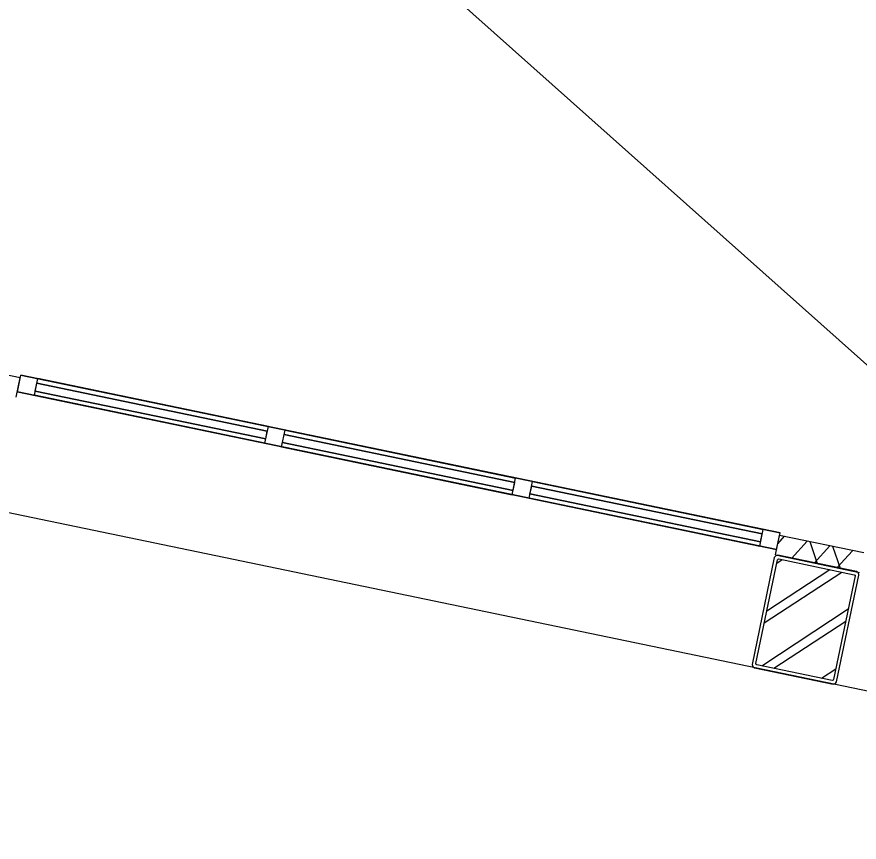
# Model space of a CAD drawing. Extents: x 81065 to 81486, y 452384 to 452681.
# Drawn here: x 81097.561 to 81100.495, y 452530.604 to 452533.478 of the extents above; entities that cross this region are included whole.
import ezdxf

# ---------------------------------------------------------------- set-up
doc = ezdxf.new("R2010")
doc.units = 0
doc.layers.add('B-BH-VH-KANTOPSLUITING-GV', color=7, linetype='Continuous')

msp = doc.modelspace()

# ---------------------------------------------------------------- linework, layer by layer
at = {"layer": 'B-BH-VH-KANTOPSLUITING-GV'}
for p, q in [((81071.9263, 452537.0682), (81103.0639, 452530.6043)), ((81101.5565, 452531.3432), (81095.3261, 452536.8984)), ((81097.5731, 452532.2214), (81097.2801, 452532.2824)), ((81097.5591, 452532.1534), (81097.5731, 452532.2214)), ((81097.5631, 452532.1724), (81097.5751, 452532.2304)), ((81097.5631, 452532.1724), (81097.5751, 452532.2304)), ((81100.2191, 452531.6814), (81097.5751, 452532.2304)), ((81097.5751, 452532.2304), (81100.2191, 452531.6814)), ((81097.6221, 452532.1604), (81097.6341, 452532.2184)), ((81097.6221, 452532.1604), (81097.6341, 452532.2184)), ((81097.6221, 452532.1604), (81097.6341, 452532.2184)), ((81097.6221, 452532.1604), (81097.6341, 452532.2184)), ((81097.6221, 452532.1604), (81097.6341, 452532.2184)), ((81097.6221, 452532.1604), (81097.6341, 452532.2184)), ((81097.6221, 452532.1604), (81097.6341, 452532.2184)), ((81097.6221, 452532.1604), (81097.6341, 452532.2184)), ((81097.6221, 452532.1604), (81097.6341, 452532.2184)), ((81097.6221, 452532.1604), (81097.6341, 452532.2184)), ((81098.4371, 452532.0514), (81097.6341, 452532.2184)), ((81097.6341, 452532.2184), (81098.4371, 452532.0514)), ((81098.4371, 452532.0514), (81097.6341, 452532.2184)), ((81097.6341, 452532.2184), (81098.4371, 452532.0514)), ((81098.4371, 452532.0514), (81097.6341, 452532.2184)), ((81097.6341, 452532.2184), (81098.4371, 452532.0514)), ((81098.4371, 452532.0514), (81097.6341, 452532.2184)), ((81097.6341, 452532.2184), (81098.4371, 452532.0514)), ((81098.4371, 452532.0514), (81097.6341, 452532.2184)), ((81097.6341, 452532.2184), (81098.4371, 452532.0514)), ((81097.6251, 452532.1754), (81097.6311, 452532.2024)), ((81097.6251, 452532.1754), (81097.6311, 452532.2024)), ((81097.6251, 452532.1754), (81097.6311, 452532.2024)), ((81097.6251, 452532.1754), (81097.6311, 452532.2024)), ((81097.6251, 452532.1754), (81097.6311, 452532.2024)), ((81097.6251, 452532.1754), (81097.6311, 452532.2024)), ((81097.6251, 452532.1754), (81097.6311, 452532.2024)), ((81097.6251, 452532.1754), (81097.6311, 452532.2024)), ((81097.6251, 452532.1754), (81097.6311, 452532.2024)), ((81097.6251, 452532.1754), (81097.6311, 452532.2024)), ((81098.4331, 452532.0354), (81097.6311, 452532.2024)), ((81097.6311, 452532.2024), (81098.4331, 452532.0354)), ((81098.4331, 452532.0354), (81097.6311, 452532.2024)), ((81097.6311, 452532.2024), (81098.4331, 452532.0354)), ((81098.4331, 452532.0354), (81097.6311, 452532.2024)), ((81097.6311, 452532.2024), (81098.4331, 452532.0354)), ((81098.4331, 452532.0354), (81097.6311, 452532.2024)), ((81097.6311, 452532.2024), (81098.4331, 452532.0354)), ((81098.4331, 452532.0354), (81097.6311, 452532.2024)), ((81097.6311, 452532.2024), (81098.4331, 452532.0354)), ((81100.2071, 452531.6234), (81097.5631, 452532.1724)), ((81097.5631, 452532.1724), (81100.2071, 452531.6234)), ((81098.4251, 452531.9934), (81097.6221, 452532.1604)), ((81097.6221, 452532.1604), (81098.4251, 452531.9934)), ((81098.4251, 452531.9934), (81097.6221, 452532.1604)), ((81097.6221, 452532.1604), (81098.4251, 452531.9934)), ((81098.4251, 452531.9934), (81097.6221, 452532.1604)), ((81097.6221, 452532.1604), (81098.4251, 452531.9934)), ((81098.4251, 452531.9934), (81097.6221, 452532.1604)), ((81097.6221, 452532.1604), (81098.4251, 452531.9934)), ((81098.4251, 452531.9934), (81097.6221, 452532.1604)), ((81097.6221, 452532.1604), (81098.4251, 452531.9934)), ((81098.4281, 452532.0084), (81097.6251, 452532.1754)), ((81097.6251, 452532.1754), (81098.4281, 452532.0084)), ((81098.4281, 452532.0084), (81097.6251, 452532.1754)), ((81097.6251, 452532.1754), (81098.4281, 452532.0084)), ((81098.4281, 452532.0084), (81097.6251, 452532.1754)), ((81097.6251, 452532.1754), (81098.4281, 452532.0084)), ((81098.4281, 452532.0084), (81097.6251, 452532.1754)), ((81097.6251, 452532.1754), (81098.4281, 452532.0084)), ((81098.4281, 452532.0084), (81097.6251, 452532.1754)), ((81097.6251, 452532.1754), (81098.4281, 452532.0084)), ((81098.4251, 452531.9934), (81098.4371, 452532.0514)), ((81098.4251, 452531.9934), (81098.4371, 452532.0514)), ((81098.4251, 452531.9934), (81098.4371, 452532.0514)), ((81098.4251, 452531.9934), (81098.4371, 452532.0514)), ((81098.4251, 452531.9934), (81098.4371, 452532.0514)), ((81098.4251, 452531.9934), (81098.4371, 452532.0514)), ((81098.4251, 452531.9934), (81098.4371, 452532.0514)), ((81098.4251, 452531.9934), (81098.4371, 452532.0514)), ((81098.4251, 452531.9934), (81098.4371, 452532.0514)), ((81098.4251, 452531.9934), (81098.4371, 452532.0514)), ((81098.4831, 452531.9814), (81098.4951, 452532.0394)), ((81098.4831, 452531.9814), (81098.4951, 452532.0394)), ((81098.4831, 452531.9814), (81098.4951, 452532.0394)), ((81098.4831, 452531.9814), (81098.4951, 452532.0394)), ((81098.4831, 452531.9814), (81098.4951, 452532.0394)), ((81098.4831, 452531.9814), (81098.4951, 452532.0394)), ((81098.4831, 452531.9814), (81098.4951, 452532.0394)), ((81098.4831, 452531.9814), (81098.4951, 452532.0394)), ((81098.4831, 452531.9814), (81098.4951, 452532.0394)), ((81098.4831, 452531.9814), (81098.4951, 452532.0394)), ((81099.2981, 452531.8724), (81098.4951, 452532.0394)), ((81098.4951, 452532.0394), (81099.2981, 452531.8724)), ((81099.2981, 452531.8724), (81098.4951, 452532.0394)), ((81098.4951, 452532.0394), (81099.2981, 452531.8724)), ((81099.2981, 452531.8724), (81098.4951, 452532.0394)), ((81098.4951, 452532.0394), (81099.2981, 452531.8724)), ((81099.2981, 452531.8724), (81098.4951, 452532.0394)), ((81098.4951, 452532.0394), (81099.2981, 452531.8724)), ((81099.2981, 452531.8724), (81098.4951, 452532.0394)), ((81098.4951, 452532.0394), (81099.2981, 452531.8724)), ((81098.4281, 452532.0084), (81098.4331, 452532.0354)), ((81098.4281, 452532.0084), (81098.4331, 452532.0354)), ((81098.4281, 452532.0084), (81098.4331, 452532.0354)), ((81098.4281, 452532.0084), (81098.4331, 452532.0354)), ((81098.4281, 452532.0084), (81098.4331, 452532.0354)), ((81098.4281, 452532.0084), (81098.4331, 452532.0354)), ((81098.4281, 452532.0084), (81098.4331, 452532.0354)), ((81098.4281, 452532.0084), (81098.4331, 452532.0354)), ((81098.4281, 452532.0084), (81098.4331, 452532.0354)), ((81098.4281, 452532.0084), (81098.4331, 452532.0354)), ((81098.4861, 452531.9964), (81098.4921, 452532.0234)), ((81098.4861, 452531.9964), (81098.4921, 452532.0234)), ((81098.4861, 452531.9964), (81098.4921, 452532.0234)), ((81098.4861, 452531.9964), (81098.4921, 452532.0234)), ((81098.4861, 452531.9964), (81098.4921, 452532.0234)), ((81098.4861, 452531.9964), (81098.4921, 452532.0234)), ((81098.4861, 452531.9964), (81098.4921, 452532.0234)), ((81098.4861, 452531.9964), (81098.4921, 452532.0234)), ((81098.4861, 452531.9964), (81098.4921, 452532.0234)), ((81098.4861, 452531.9964), (81098.4921, 452532.0234)), ((81098.4921, 452532.0234), (81099.2951, 452531.8564)), ((81099.2951, 452531.8564), (81098.4921, 452532.0234)), ((81099.2951, 452531.8564), (81098.4921, 452532.0234)), ((81098.4921, 452532.0234), (81099.2951, 452531.8564)), ((81099.2951, 452531.8564), (81098.4921, 452532.0234)), ((81098.4921, 452532.0234), (81099.2951, 452531.8564)), ((81099.2951, 452531.8564), (81098.4921, 452532.0234)), ((81098.4921, 452532.0234), (81099.2951, 452531.8564)), ((81099.2951, 452531.8564), (81098.4921, 452532.0234)), ((81098.4921, 452532.0234), (81099.2951, 452531.8564)), ((81099.2861, 452531.8144), (81098.4831, 452531.9814)), ((81098.4831, 452531.9814), (81099.2861, 452531.8144)), ((81099.2861, 452531.8144), (81098.4831, 452531.9814)), ((81098.4831, 452531.9814), (81099.2861, 452531.8144)), ((81099.2861, 452531.8144), (81098.4831, 452531.9814)), ((81098.4831, 452531.9814), (81099.2861, 452531.8144)), ((81099.2861, 452531.8144), (81098.4831, 452531.9814)), ((81098.4831, 452531.9814), (81099.2861, 452531.8144)), ((81099.2861, 452531.8144), (81098.4831, 452531.9814)), ((81098.4831, 452531.9814), (81099.2861, 452531.8144)), ((81098.4861, 452531.9964), (81099.2891, 452531.8294)), ((81099.2891, 452531.8294), (81098.4861, 452531.9964)), ((81099.2891, 452531.8294), (81098.4861, 452531.9964)), ((81098.4861, 452531.9964), (81099.2891, 452531.8294)), ((81099.2891, 452531.8294), (81098.4861, 452531.9964)), ((81098.4861, 452531.9964), (81099.2891, 452531.8294)), ((81099.2891, 452531.8294), (81098.4861, 452531.9964)), ((81098.4861, 452531.9964), (81099.2891, 452531.8294)), ((81099.2891, 452531.8294), (81098.4861, 452531.9964)), ((81098.4861, 452531.9964), (81099.2891, 452531.8294)), ((81099.2861, 452531.8144), (81099.2981, 452531.8724)), ((81099.2861, 452531.8144), (81099.2981, 452531.8724)), ((81099.2861, 452531.8144), (81099.2981, 452531.8724)), ((81099.2861, 452531.8144), (81099.2981, 452531.8724)), ((81099.2861, 452531.8144), (81099.2981, 452531.8724)), ((81099.2861, 452531.8144), (81099.2981, 452531.8724)), ((81099.2861, 452531.8144), (81099.2981, 452531.8724)), ((81099.2861, 452531.8144), (81099.2981, 452531.8724)), ((81099.2861, 452531.8144), (81099.2981, 452531.8724)), ((81099.2861, 452531.8144), (81099.2981, 452531.8724)), ((81099.3451, 452531.8024), (81099.3571, 452531.8604)), ((81099.3451, 452531.8024), (81099.3571, 452531.8604)), ((81099.3451, 452531.8024), (81099.3571, 452531.8604)), ((81099.3451, 452531.8024), (81099.3571, 452531.8604)), ((81099.3451, 452531.8024), (81099.3571, 452531.8604)), ((81099.3451, 452531.8024), (81099.3571, 452531.8604)), ((81099.3451, 452531.8024), (81099.3571, 452531.8604)), ((81099.3451, 452531.8024), (81099.3571, 452531.8604)), ((81099.3451, 452531.8024), (81099.3571, 452531.8604)), ((81099.3451, 452531.8024), (81099.3571, 452531.8604)), ((81100.1601, 452531.6934), (81099.3571, 452531.8604)), ((81099.3571, 452531.8604), (81100.1601, 452531.6934)), ((81100.1601, 452531.6934), (81099.3571, 452531.8604)), ((81099.3571, 452531.8604), (81100.1601, 452531.6934)), ((81100.1601, 452531.6934), (81099.3571, 452531.8604)), ((81099.3571, 452531.8604), (81100.1601, 452531.6934)), ((81100.1601, 452531.6934), (81099.3571, 452531.8604)), ((81099.3571, 452531.8604), (81100.1601, 452531.6934)), ((81100.1601, 452531.6934), (81099.3571, 452531.8604)), ((81099.3571, 452531.8604), (81100.1601, 452531.6934)), ((81099.2891, 452531.8294), (81099.2951, 452531.8564)), ((81099.2891, 452531.8294), (81099.2951, 452531.8564)), ((81099.2891, 452531.8294), (81099.2951, 452531.8564)), ((81099.2891, 452531.8294), (81099.2951, 452531.8564)), ((81099.2891, 452531.8294), (81099.2951, 452531.8564)), ((81099.2891, 452531.8294), (81099.2951, 452531.8564)), ((81099.2891, 452531.8294), (81099.2951, 452531.8564)), ((81099.2891, 452531.8294), (81099.2951, 452531.8564)), ((81099.2891, 452531.8294), (81099.2951, 452531.8564)), ((81099.2891, 452531.8294), (81099.2951, 452531.8564)), ((81099.3481, 452531.8174), (81099.3541, 452531.8444)), ((81099.3481, 452531.8174), (81099.3541, 452531.8444)), ((81099.3481, 452531.8174), (81099.3541, 452531.8444)), ((81099.3481, 452531.8174), (81099.3541, 452531.8444)), ((81099.3481, 452531.8174), (81099.3541, 452531.8444)), ((81099.3481, 452531.8174), (81099.3541, 452531.8444)), ((81099.3481, 452531.8174), (81099.3541, 452531.8444)), ((81099.3481, 452531.8174), (81099.3541, 452531.8444)), ((81099.3481, 452531.8174), (81099.3541, 452531.8444)), ((81099.3481, 452531.8174), (81099.3541, 452531.8444)), ((81099.3541, 452531.8444), (81100.1571, 452531.6784)), ((81100.1571, 452531.6784), (81099.3541, 452531.8444)), ((81099.3541, 452531.8444), (81100.1571, 452531.6784)), ((81100.1571, 452531.6784), (81099.3541, 452531.8444)), ((81100.1571, 452531.6784), (81099.3541, 452531.8444)), ((81099.3541, 452531.8444), (81100.1571, 452531.6784)), ((81100.1571, 452531.6784), (81099.3541, 452531.8444)), ((81099.3541, 452531.8444), (81100.1571, 452531.6784)), ((81099.3541, 452531.8444), (81100.1571, 452531.6784)), ((81100.1571, 452531.6784), (81099.3541, 452531.8444)), ((81100.1481, 452531.6354), (81099.3451, 452531.8024)), ((81099.3451, 452531.8024), (81100.1481, 452531.6354)), ((81100.1481, 452531.6354), (81099.3451, 452531.8024)), ((81099.3451, 452531.8024), (81100.1481, 452531.6354)), ((81100.1481, 452531.6354), (81099.3451, 452531.8024)), ((81099.3451, 452531.8024), (81100.1481, 452531.6354)), ((81100.1481, 452531.6354), (81099.3451, 452531.8024)), ((81099.3451, 452531.8024), (81100.1481, 452531.6354)), ((81100.1481, 452531.6354), (81099.3451, 452531.8024)), ((81099.3451, 452531.8024), (81100.1481, 452531.6354)), ((81099.3481, 452531.8174), (81100.1511, 452531.6504)), ((81100.1511, 452531.6504), (81099.3481, 452531.8174)), ((81099.3481, 452531.8174), (81100.1511, 452531.6504)), ((81100.1511, 452531.6504), (81099.3481, 452531.8174)), ((81100.1511, 452531.6504), (81099.3481, 452531.8174)), ((81099.3481, 452531.8174), (81100.1511, 452531.6504)), ((81100.1511, 452531.6504), (81099.3481, 452531.8174)), ((81099.3481, 452531.8174), (81100.1511, 452531.6504)), ((81099.3481, 452531.8174), (81100.1511, 452531.6504)), ((81100.1511, 452531.6504), (81099.3481, 452531.8174)), ((81100.1481, 452531.6354), (81100.1601, 452531.6934)), ((81100.1481, 452531.6354), (81100.1601, 452531.6934)), ((81100.1481, 452531.6354), (81100.1601, 452531.6934)), ((81100.1481, 452531.6354), (81100.1601, 452531.6934)), ((81100.1481, 452531.6354), (81100.1601, 452531.6934)), ((81100.1481, 452531.6354), (81100.1601, 452531.6934)), ((81100.1481, 452531.6354), (81100.1601, 452531.6934)), ((81100.1481, 452531.6354), (81100.1601, 452531.6934)), ((81100.1481, 452531.6354), (81100.1601, 452531.6934)), ((81100.1481, 452531.6354), (81100.1601, 452531.6934)), ((81100.1511, 452531.6504), (81100.1571, 452531.6784)), ((81100.1511, 452531.6504), (81100.1571, 452531.6784)), ((81100.1511, 452531.6504), (81100.1571, 452531.6784)), ((81100.1511, 452531.6504), (81100.1571, 452531.6784)), ((81100.1511, 452531.6504), (81100.1571, 452531.6784)), ((81100.1511, 452531.6504), (81100.1571, 452531.6784)), ((81100.1511, 452531.6504), (81100.1571, 452531.6784)), ((81100.1511, 452531.6504), (81100.1571, 452531.6784)), ((81100.1511, 452531.6504), (81100.1571, 452531.6784)), ((81100.1511, 452531.6504), (81100.1571, 452531.6784)), ((81100.2031, 452531.6044), (81100.2171, 452531.6724)), ((81100.2071, 452531.6234), (81100.2191, 452531.6814)), ((81100.2071, 452531.6234), (81100.2191, 452531.6814)), ((81100.2111, 452531.6434), (81100.2341, 452531.6694)), ((81100.5111, 452531.6114), (81100.2171, 452531.6724)), ((81100.2591, 452531.5924), (81100.3131, 452531.6524)), ((81100.3491, 452531.5734), (81100.3241, 452531.6504)), ((81100.3491, 452531.5734), (81100.3241, 452531.6504)), ((81100.3381, 452531.5764), (81100.3921, 452531.6364)), ((81100.4291, 452531.5574), (81100.4031, 452531.6334)), ((81100.2041, 452531.6014), (81100.1991, 452531.5954)), ((81100.2031, 452531.6044), (81100.4961, 452531.5434)), ((81100.2111, 452531.6034), (81100.2041, 452531.6014)), ((81100.4851, 452531.5464), (81100.2111, 452531.6034)), ((81100.4171, 452531.5594), (81100.4711, 452531.6194)), ((81100.1991, 452531.5954), (81100.1221, 452531.2234)), ((81100.1351, 452531.2264), (81100.2101, 452531.5874)), ((81100.2081, 452531.5764), (81100.2261, 452531.5884)), ((81100.2101, 452531.5874), (81100.2121, 452531.5894)), ((81100.2121, 452531.5894), (81100.2151, 452531.5904)), ((81100.2151, 452531.5904), (81100.4771, 452531.5354)), ((81100.1641, 452531.3684), (81100.4341, 452531.5444)), ((81100.1731, 452531.4094), (81100.3921, 452531.5534)), ((81100.4921, 452531.5424), (81100.4851, 452531.5464)), ((81100.4931, 452531.5344), (81100.4921, 452531.5424)), ((81100.4801, 452531.5314), (81100.4051, 452531.1704)), ((81100.4161, 452531.1624), (81100.4931, 452531.5344)), ((81100.4771, 452531.5354), (81100.4801, 452531.5344)), ((81100.4801, 452531.5344), (81100.4801, 452531.5314)), ((81100.1551, 452531.2184), (81100.4561, 452531.4164)), ((81100.1971, 452531.2104), (81100.4481, 452531.3744)), ((81100.1221, 452531.2234), (81100.1241, 452531.2164)), ((81100.1241, 452531.2164), (81100.1301, 452531.2114)), ((81100.1361, 452531.2234), (81100.1351, 452531.2264)), ((81100.1381, 452531.2224), (81100.1361, 452531.2234)), ((81100.4011, 452531.1674), (81100.1381, 452531.2224)), ((81100.1301, 452531.2114), (81100.4041, 452531.1544)), ((81100.3631, 452531.1754), (81100.4131, 452531.2084)), ((81100.4041, 452531.1684), (81100.4011, 452531.1674)), ((81100.4051, 452531.1704), (81100.4041, 452531.1684)), ((81100.4041, 452531.1544), (81100.4121, 452531.1564)), ((81100.4121, 452531.1564), (81100.4161, 452531.1624))]:
    msp.add_line(p, q, dxfattribs=at)

doc.saveas('drawing.dxf')
